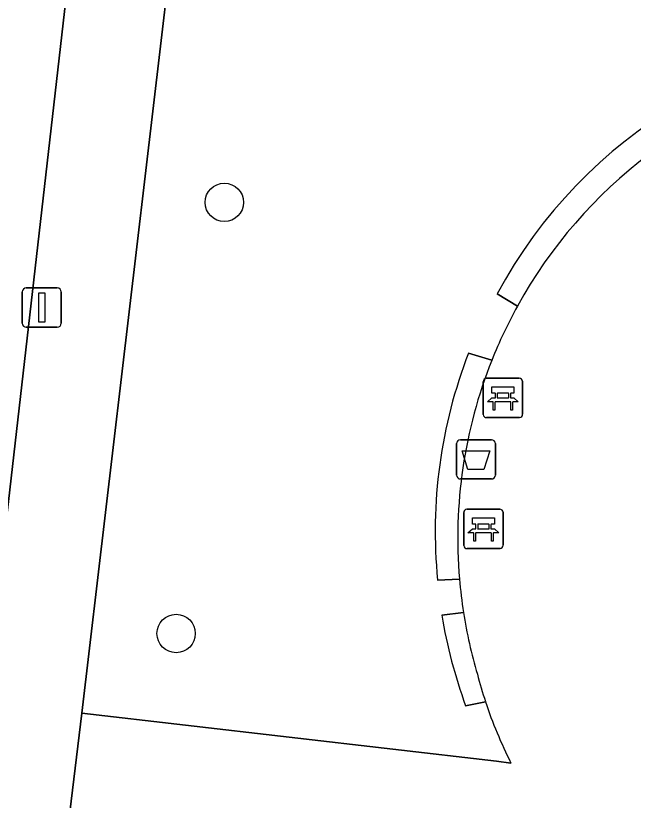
# Model space of a CAD drawing. Extents: x 161692 to 162379, y 380760 to 381678.
# Drawn here: x 162184.68 to 162200.42, y 380867.31 to 380887.31 of the extents above; entities that cross this region are included whole.
import ezdxf

# ---------------------------------------------------------------- set-up
doc = ezdxf.new("R2010")
doc.units = 0
for name, color, linetype in [('IMGEO_Afvalbak', 7, 'Continuous'), ('IMGEO_Bank', 7, 'Continuous'), ('IMGEO_Boom', 7, 'Continuous'), ('IMGEO_Groenvoorziening', 7, 'Continuous'), ('IMGEO_Haag', 7, 'Continuous'), ('IMGEO_Lichtmast', 7, 'Continuous'), ('IMGEO_Rijbaan_lokaal_open', 7, 'Continuous'), ('IMGEO_Voetpad_open', 7, 'Continuous')]:
    doc.layers.add(name, color=color, linetype=linetype)

msp = doc.modelspace()

# ---------------------------------------------------------------- linework, layer by layer
at = {"layer": 'IMGEO_Afvalbak'}
for p, q in [((162195.911, 380875.602), (162195.911, 380876.402)), ((162195.911, 380876.402), (162195.911, 380875.602)), ((162196.011, 380876.502), (162196.801, 380876.502)), ((162196.801, 380876.502), (162196.011, 380876.502)), ((162196.901, 380876.402), (162196.901, 380875.602)), ((162196.901, 380875.602), (162196.901, 380876.402)), ((162196.801, 380875.502), (162196.011, 380875.502)), ((162196.011, 380875.502), (162196.801, 380875.502))]:
    msp.add_line(p, q, dxfattribs=at)
msp.add_lwpolyline([(162196.054, 380876.216), (162196.758, 380876.216), (162196.609, 380875.746), (162196.203, 380875.746), (162196.054, 380876.216)], dxfattribs=at)
for centre, start, end in [((162196.011, 380876.402), 90, 180), ((162196.011, 380876.402), 90, 180), ((162196.801, 380876.402), 0, 90), ((162196.801, 380876.402), 360, 90), ((162196.011, 380875.602), 180, 270), ((162196.011, 380875.602), 180, 270), ((162196.801, 380875.602), 270, 0), ((162196.801, 380875.602), 270, 0)]:
    msp.add_arc(centre, 0.1, start, end, dxfattribs=at)
at = {"layer": 'IMGEO_Bank'}
for p, q in [((162196.594, 380877.143), (162196.594, 380877.984)), ((162196.594, 380877.984), (162196.594, 380877.143)), ((162196.669, 380878.068), (162197.51, 380878.068)), ((162197.51, 380878.068), (162196.669, 380878.068)), ((162197.594, 380877.993), (162197.594, 380877.152)), ((162197.594, 380877.152), (162197.594, 380877.993)), ((162196.903, 380877.574), (162196.903, 380877.68)), ((162196.947, 380877.68), (162196.947, 380877.574)), ((162197.235, 380877.686), (162196.953, 380877.686)), ((162196.953, 380877.568), (162197.235, 380877.568)), ((162197.241, 380877.574), (162197.241, 380877.68)), ((162197.285, 380877.68), (162197.285, 380877.574)), ((162197.291, 380877.466), (162196.898, 380877.466)), ((162197.519, 380877.068), (162196.678, 380877.068)), ((162196.678, 380877.068), (162197.519, 380877.068)), ((162196.097, 380873.804), (162196.097, 380874.645)), ((162196.097, 380874.645), (162196.097, 380873.804)), ((162196.172, 380874.729), (162197.013, 380874.729)), ((162197.013, 380874.729), (162196.172, 380874.729)), ((162197.097, 380874.654), (162197.097, 380873.813)), ((162197.097, 380873.813), (162197.097, 380874.654)), ((162196.406, 380874.235), (162196.406, 380874.341)), ((162196.45, 380874.341), (162196.45, 380874.235)), ((162196.738, 380874.347), (162196.456, 380874.347)), ((162196.744, 380874.235), (162196.744, 380874.341)), ((162196.788, 380874.341), (162196.788, 380874.235)), ((162196.456, 380874.229), (162196.738, 380874.229)), ((162196.794, 380874.127), (162196.401, 380874.127)), ((162197.022, 380873.729), (162196.181, 380873.729)), ((162196.181, 380873.729), (162197.022, 380873.729))]:
    msp.add_line(p, q, dxfattribs=at)
for points in [[(162196.897, 380877.686), (162196.811, 380877.686), (162196.811, 380877.847), (162197.374, 380877.847), (162197.374, 380877.686), (162197.291, 380877.686)], [(162196.841, 380877.466), (162196.699, 380877.466), (162196.811, 380877.568), (162196.897, 380877.568)], [(162197.291, 380877.568), (162197.374, 380877.568), (162197.486, 380877.466), (162197.347, 380877.466)], [(162196.891, 380877.459), (162196.891, 380877.252), (162196.848, 380877.252), (162196.848, 380877.459)], [(162197.341, 380877.459), (162197.341, 380877.252), (162197.297, 380877.252), (162197.297, 380877.459)], [(162196.4, 380874.347), (162196.314, 380874.347), (162196.314, 380874.508), (162196.877, 380874.508), (162196.877, 380874.347), (162196.794, 380874.347)], [(162196.344, 380874.127), (162196.202, 380874.127), (162196.314, 380874.229), (162196.4, 380874.229)], [(162196.794, 380874.229), (162196.877, 380874.229), (162196.989, 380874.127), (162196.85, 380874.127)], [(162196.394, 380874.12), (162196.394, 380873.913), (162196.351, 380873.913), (162196.351, 380874.12)], [(162196.844, 380874.12), (162196.844, 380873.913), (162196.8, 380873.913), (162196.8, 380874.12)]]:
    msp.add_lwpolyline(points, dxfattribs=at)
for centre, radius, start, end in [((162196.672, 380877.99), 0.0779, 92.4484, 184.2845), ((162196.672, 380877.99), 0.0779, 92.4484, 184.2845), ((162197.516, 380877.99), 0.0779, 2.4484, 94.2845), ((162197.516, 380877.99), 0.0779, 2.4484, 94.2845), ((162196.896, 380877.679), 0.00671, 2.8957, 87.1043), ((162196.896, 380877.575), 0.00671, 272.8957, 357.1043), ((162196.953, 380877.679), 0.00671, 92.8957, 177.1043), ((162196.953, 380877.575), 0.00671, 182.8957, 267.1043), ((162197.235, 380877.679), 0.00671, 2.8957, 87.1043), ((162197.235, 380877.575), 0.00671, 272.8957, 357.1043), ((162197.292, 380877.679), 0.00671, 92.8957, 177.1043), ((162197.292, 380877.575), 0.00671, 182.8957, 267.1043), ((162196.841, 380877.459), 0.00671, 2.8957, 87.1043), ((162196.898, 380877.459), 0.00671, 92.8957, 177.1043), ((162197.29, 380877.459), 0.00671, 2.8957, 87.1043), ((162197.347, 380877.459), 0.00671, 92.8957, 177.1043), ((162196.672, 380877.146), 0.0779, 182.4484, 274.2845), ((162196.672, 380877.146), 0.0779, 182.4484, 274.2845), ((162197.516, 380877.146), 0.0779, 272.4484, 4.2845), ((162197.516, 380877.146), 0.0779, 272.4484, 4.2845), ((162196.175, 380874.651), 0.0779, 92.4484, 184.2845), ((162196.175, 380874.651), 0.0779, 92.4484, 184.2845), ((162197.019, 380874.651), 0.0779, 2.4484, 94.2845), ((162197.019, 380874.651), 0.0779, 2.4484, 94.2845), ((162196.399, 380874.34), 0.00671, 2.8957, 87.1043), ((162196.456, 380874.34), 0.00671, 92.8957, 177.1043), ((162196.738, 380874.34), 0.00671, 2.8957, 87.1043), ((162196.795, 380874.34), 0.00671, 92.8957, 177.1043), ((162196.399, 380874.236), 0.00671, 272.8957, 357.1043), ((162196.456, 380874.236), 0.00671, 182.8957, 267.1043), ((162196.738, 380874.236), 0.00671, 272.8957, 357.1043), ((162196.795, 380874.236), 0.00671, 182.8957, 267.1043), ((162196.344, 380874.12), 0.00671, 2.8957, 87.1043), ((162196.401, 380874.12), 0.00671, 92.8957, 177.1043), ((162196.793, 380874.12), 0.00671, 2.8957, 87.1043), ((162196.85, 380874.12), 0.00671, 92.8957, 177.1043), ((162196.175, 380873.807), 0.0779, 182.4484, 274.2845), ((162196.175, 380873.807), 0.0779, 182.4484, 274.2845), ((162197.019, 380873.807), 0.0779, 272.4484, 4.2845), ((162197.019, 380873.807), 0.0779, 272.4484, 4.2845)]:
    msp.add_arc(centre, radius, start, end, dxfattribs=at)
at = {"layer": 'IMGEO_Boom'}
for centre in [(162189.994, 380882.551), (162188.766, 380871.564)]:
    msp.add_circle(centre, 0.489, dxfattribs=at)
at = {"layer": 'IMGEO_Groenvoorziening'}
for points in [[(162193.894, 380901.643), (162190.926, 380900.482), (162189.996, 380900.56), (162189.655, 380897.636), (162188.777, 380889.994), (162186.359, 380869.537), (162196.926, 380868.307), (162197.298, 380868.263)], [(162197.463, 380879.908), (162196.943, 380880.219)], [(162196.943, 380880.219), (162197.463, 380879.908)], [(162196.216, 380878.709), (162196.81, 380878.526)], [(162196.81, 380878.526), (162196.216, 380878.709)], [(162195.986, 380872.951), (162195.428, 380872.927)], [(162195.428, 380872.927), (162195.986, 380872.951)], [(162195.536, 380872.03), (162196.089, 380872.1)], [(162196.089, 380872.1), (162195.536, 380872.03)], [(162196.649, 380869.827), (162196.144, 380869.725)], [(162196.144, 380869.725), (162196.649, 380869.827)]]:
    msp.add_lwpolyline(points, dxfattribs=at)
for centre, radius, start, end in [((162207.966, 380874.287), 12.518, 89.5133, 151.7121), ((162207.966, 380874.287), 12.518, 89.5133, 151.7121), ((162208.168, 380874.01), 12.223, 102.9224, 151.1479), ((162208.262, 380873.96), 12.328, 151.155, 158.2632), ((162207.921, 380874.169), 12.554, 158.8004, 185.6781), ((162207.921, 380874.169), 12.554, 158.8004, 185.6781), ((162208.151, 380874.001), 12.21, 158.2496, 184.9352), ((162208.183, 380873.995), 12.241, 184.8946, 188.9077), ((162207.933, 380874.067), 12.564, 189.3328, 200.2204), ((162207.933, 380874.067), 12.564, 189.3328, 200.2204), ((162208.183, 380873.995), 12.242, 188.9072, 196.4588), ((162206.644, 380873.149), 10.533, 194.4134, 198.3834), ((162207.459, 380873.396), 11.384, 198.2715, 206.8017)]:
    msp.add_arc(centre, radius, start, end, dxfattribs=at)
at = {"layer": 'IMGEO_Haag'}
for points in [[(162196.943, 380880.219), (162197.463, 380879.908)], [(162196.81, 380878.526), (162196.216, 380878.709)], [(162195.428, 380872.927), (162195.986, 380872.951)], [(162196.089, 380872.1), (162195.536, 380872.03)], [(162196.144, 380869.725), (162196.649, 380869.827)]]:
    msp.add_lwpolyline(points, dxfattribs=at)
for centre, radius, start, end in [((162207.966, 380874.287), 12.518, 89.5133, 151.7121), ((162208.168, 380874.01), 12.223, 102.9224, 151.1479), ((162207.921, 380874.169), 12.554, 158.8004, 185.6781), ((162208.151, 380874.001), 12.21, 158.2496, 184.9352), ((162207.933, 380874.067), 12.564, 189.3328, 200.2204), ((162208.183, 380873.995), 12.242, 188.9072, 196.4588), ((162206.644, 380873.149), 10.533, 194.4134, 198.3834)]:
    msp.add_arc(centre, radius, start, end, dxfattribs=at)
at = {"layer": 'IMGEO_Lichtmast'}
for p, q in [((162184.946, 380880.37), (162185.736, 380880.37)), ((162185.736, 380880.37), (162184.946, 380880.37)), ((162184.846, 380879.47), (162184.846, 380880.27)), ((162184.846, 380880.27), (162184.846, 380879.47)), ((162185.836, 380880.27), (162185.836, 380879.47)), ((162185.836, 380879.47), (162185.836, 380880.27)), ((162185.736, 380879.37), (162184.946, 380879.37)), ((162184.946, 380879.37), (162185.736, 380879.37))]:
    msp.add_line(p, q, dxfattribs=at)
msp.add_lwpolyline([(162185.266, 380880.245), (162185.416, 380880.245), (162185.416, 380879.495), (162185.266, 380879.495), (162185.266, 380880.245)], dxfattribs=at)
for centre, start, end in [((162184.946, 380880.27), 90, 180), ((162184.946, 380880.27), 90, 180), ((162185.736, 380880.27), 0, 90), ((162185.736, 380880.27), 360, 90), ((162184.946, 380879.47), 180, 270), ((162184.946, 380879.47), 180, 270), ((162185.736, 380879.47), 270, 0), ((162185.736, 380879.47), 270, 0)]:
    msp.add_arc(centre, 0.1, start, end, dxfattribs=at)
at = {"layer": 'IMGEO_Rijbaan_lokaal_open'}
msp.add_lwpolyline([(162183.917, 380870.085), (162184.491, 380874.927), (162186.025, 380888.313), (162187.923, 380905.013)], dxfattribs=at)
at = {"layer": 'IMGEO_Voetpad_open'}
for points in [[(162187.923, 380905.013), (162186.025, 380888.313), (162184.491, 380874.927), (162183.917, 380870.085), (162184.409, 380870)], [(162186.025, 380866.734), (162186.359, 380869.537), (162188.777, 380889.994), (162189.655, 380897.636), (162189.996, 380900.56), (162190.473, 380904.639)], [(162197.298, 380868.263), (162196.926, 380868.307), (162186.359, 380869.537), (162186.025, 380866.734), (162221.862, 380861.891), (162222.457, 380861.811), (162221.467, 380853.463), (162221.854, 380853.411), (162223.806, 380853.146), (162224.48, 380853.054), (162225.506, 380861.417), (162226.1, 380861.335), (162251.2, 380857.839), (162253.973, 380857.526), (162254.305, 380860.538), (162251.454, 380860.904), (162227.001, 380864.224), (162226.601, 380864.278)]]:
    msp.add_lwpolyline(points, dxfattribs=at)
for centre, radius, start, end in [((162208.168, 380874.01), 12.223, 102.9224, 151.1479), ((162208.262, 380873.96), 12.328, 151.155, 158.2632), ((162208.151, 380874.001), 12.21, 158.2496, 184.9352), ((162208.183, 380873.995), 12.241, 184.8946, 188.9077), ((162208.183, 380873.995), 12.242, 188.9072, 196.4588), ((162206.644, 380873.149), 10.533, 194.4134, 198.3834), ((162207.459, 380873.396), 11.384, 198.2715, 206.8017)]:
    msp.add_arc(centre, radius, start, end, dxfattribs=at)

doc.saveas('drawing.dxf')
